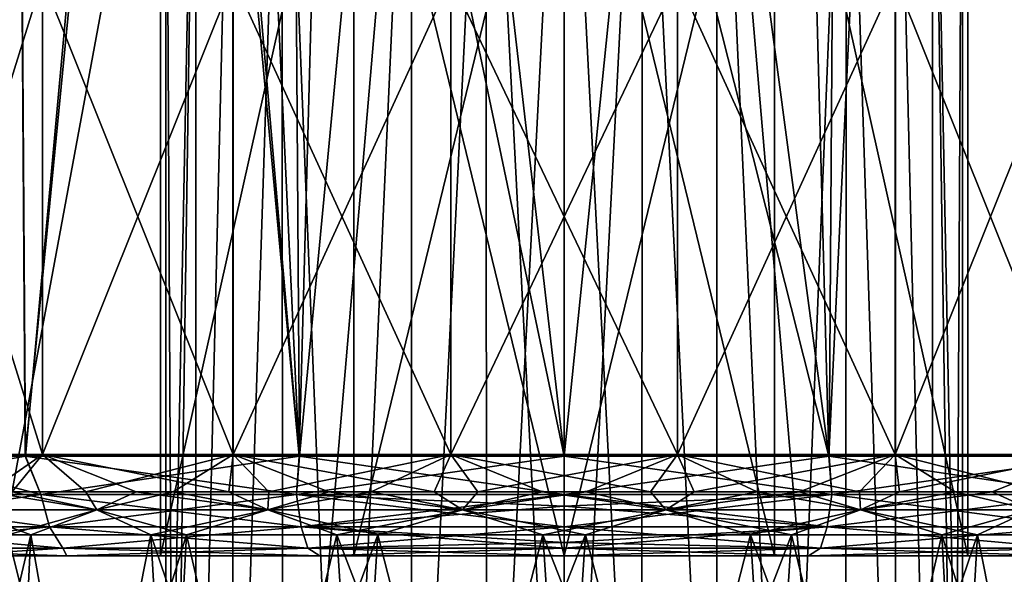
# Model space of a CAD drawing. Header units: metres. Extents: x -90 to 90, y -173 to 74.
# Tile 529 of 564: x 54.53 to 64.42, y 40.31 to 45.89. Entities that reach past the tile are written whole.
import ezdxf

# ---------------------------------------------------------------- set-up
doc = ezdxf.new("R2010")
doc.units = ezdxf.units.M
doc.layers.add('solid_509418_01', color=7, linetype='CONTINUOUS')

msp = doc.modelspace()

# ---------------------------------------------------------------- linework, layer by layer
at = {"layer": 'solid_509418_01'}
for points in [[(54.399517, 69.558502, 11.731777), (53.272034, 41.5, 11.1236), (54.587311, 41.5, 11.819594)], [(54.398487, 69.558495, -11.731284), (54.58865, 41.5, -11.820208), (53.273357, 41.5, -11.124401)], [(54.398487, 69.558495, -11.731284), (57.148026, 69.558479, -12.683306), (54.58865, 41.5, -11.820208)], [(56, 56, 12.369317), (54.399517, 69.558502, 11.731777), (54.587311, 41.5, 11.819594)], [(57.148026, 69.558479, -12.683306), (57.340668, 41.5, -12.725091), (54.58865, 41.5, -11.820208)], [(57.148026, 69.558479, -12.683306), (60, 69.558502, -13), (57.340668, 41.5, -12.725091)], [(60, 69.558502, -13), (60, 41.5, -13), (57.340668, 41.5, -12.725091)], [(62.851261, 69.558487, -12.683466), (60, 41.5, -13), (60, 69.558502, -13)], [(62.660248, 41.5, -12.7249), (60, 41.5, -13), (62.851261, 69.558487, -12.683466)], [(65.412689, 41.5, -11.819594), (62.660248, 41.5, -12.7249), (62.851261, 69.558487, -12.683466)], [(65.412689, 41.5, -11.819594), (62.851261, 69.558487, -12.683466), (65.600479, 69.558502, -11.731777)], [(65.411346, 41.5, 11.820208), (65.601517, 69.558495, 11.731284), (62.851974, 69.558479, 12.683306)], [(65.411346, 41.5, 11.820208), (62.851974, 69.558479, 12.683306), (64, 56, 12.369317)], [(56, 56, 12.369317), (54.587311, 41.5, 11.819594), (57.339752, 41.5, 12.7249)], [(56.197472, 54.75951, 12.431443), (56, 56, 12.369317), (57.339752, 41.5, 12.7249)], [(63.802856, 54.760506, 12.431343), (65.411346, 41.5, 11.820208), (64, 56, 12.369317)], [(56.76548, 53.646648, 12.591183), (56.197472, 54.75951, 12.431443), (57.339752, 41.5, 12.7249)], [(63.802856, 54.760506, 12.431343), (63.235638, 53.648182, 12.590896), (65.411346, 41.5, 11.820208)], [(57.644196, 52.767273, 12.784763), (56.76548, 53.646648, 12.591183), (57.339752, 41.5, 12.7249)], [(63.235638, 53.648182, 12.590896), (62.356701, 52.767944, 12.784598), (62.659332, 41.5, 12.725091)], [(63.235638, 53.648182, 12.590896), (62.659332, 41.5, 12.725091), (65.411346, 41.5, 11.820208)], [(57.644196, 52.767273, 12.784763), (57.339752, 41.5, 12.7249), (60, 41.5, 13)], [(58.762779, 52.1968, 12.940992), (57.644196, 52.767273, 12.784763), (60, 41.5, 13)], [(62.356701, 52.767944, 12.784598), (61.23732, 52.196815, 12.940983), (62.659332, 41.5, 12.725091)], [(58.762779, 52.1968, 12.940992), (60, 41.5, 13), (60, 52, 13)], [(61.23732, 52.196815, 12.940983), (60, 52, 13), (62.659332, 41.5, 12.725091)], [(62.659332, 41.5, 12.725091), (60, 52, 13), (60, 41.5, 13)], [(56, 50.099998), (56, 35), (56.076859, 35, -0.780361)], [(56.297359, 50.099998, -1.513427), (56, 50.099998), (56.076859, 35, -0.780361)], [(56.297295, 50.099998, 1.513263), (56, 35), (56, 50.099998)], [(56.297295, 50.099998, 1.513263), (56.076859, 35, 0.780361), (56, 35)], [(56.297359, 50.099998, -1.513427), (56.076859, 35, -0.780361), (56.304482, 35, -1.530734)], [(56.297295, 50.099998, 1.513263), (56.304482, 35, 1.530734), (56.076859, 35, 0.780361)], [(56.297295, 50.099998, 1.513263), (56.667763, 50.099998, 2.212735), (56.304482, 35, 1.530734)], [(56.66787, 50.099998, -2.212893), (56.297359, 50.099998, -1.513427), (56.304482, 35, -1.530734)], [(56.66787, 50.099998, -2.212893), (56.304482, 35, -1.530734), (56.674122, 35, -2.222281)], [(56.667763, 50.099998, 2.212735), (56.674122, 35, 2.222281), (56.304482, 35, 1.530734)], [(56.667763, 50.099998, 2.212735), (57.166855, 50.099998, 2.823702), (56.674122, 35, 2.222281)], [(57.166973, 50.099998, -2.823819), (56.66787, 50.099998, -2.212893), (56.674122, 35, -2.222281)], [(57.166973, 50.099998, -2.823819), (56.674122, 35, -2.222281), (57.171574, 35, -2.828427)], [(57.166855, 50.099998, 2.823702), (57.171574, 35, 2.828427), (56.674122, 35, 2.222281)], [(57.166855, 50.099998, 2.823702), (58.464554, 50.099998, 3.693563), (57.171574, 35, 2.828427)], [(58.464706, 50.100002, -3.693626), (57.166973, 50.099998, -2.823819), (57.777718, 35, -3.325878)], [(57.166973, 50.099998, -2.823819), (57.171574, 35, -2.828427), (57.777718, 35, -3.325878)], [(58.464554, 50.099998, 3.693563), (57.777718, 35, 3.325878), (57.171574, 35, 2.828427)], [(58.464706, 50.100002, -3.693626), (57.777718, 35, -3.325878), (58.469265, 35, -3.695518)], [(58.464554, 50.099998, 3.693563), (58.469265, 35, 3.695518), (57.777718, 35, 3.325878)], [(58.464554, 50.099998, 3.693563), (59.217442, 50.099998, 3.922703), (58.469265, 35, 3.695518)], [(59.217606, 50.099998, -3.922736), (58.464706, 50.100002, -3.693626), (58.469265, 35, -3.695518)], [(59.217606, 50.099998, -3.922736), (58.469265, 35, -3.695518), (59.219639, 35, -3.923141)], [(59.217442, 50.099998, 3.922703), (59.219639, 35, 3.923141), (58.469265, 35, 3.695518)], [(59.217442, 50.099998, 3.922703), (59.999916, 50.099998, 4), (59.219639, 35, 3.923141)], [(59.217606, 50.099998, -3.922736), (59.219639, 35, -3.923141), (60, 35, -4)], [(60.000084, 50.099998, -4), (59.217606, 50.099998, -3.922736), (60, 35, -4)], [(59.999916, 50.099998, 4), (60, 35, 4), (59.219639, 35, 3.923141)], [(59.999916, 50.099998, 4), (60.782394, 50.099998, 3.922736), (60, 35, 4)], [(60.000084, 50.099998, -4), (60, 35, -4), (60.780361, 35, -3.923141)], [(60.782394, 50.099998, 3.922736), (60.780361, 35, 3.923141), (60, 35, 4)], [(60.782558, 50.099998, -3.922703), (60.000084, 50.099998, -4), (60.780361, 35, -3.923141)], [(60.782558, 50.099998, -3.922703), (60.780361, 35, -3.923141), (61.530735, 35, -3.695518)], [(60.782394, 50.099998, 3.922736), (61.530735, 35, 3.695518), (60.780361, 35, 3.923141)], [(60.782394, 50.099998, 3.922736), (61.535294, 50.100002, 3.693626), (61.530735, 35, 3.695518)], [(61.535446, 50.099998, -3.693563), (60.782558, 50.099998, -3.922703), (61.530735, 35, -3.695518)], [(61.535294, 50.100002, 3.693626), (62.222282, 35, 3.325878), (61.530735, 35, 3.695518)], [(61.535446, 50.099998, -3.693563), (61.530735, 35, -3.695518), (62.222282, 35, -3.325878)], [(61.535294, 50.100002, 3.693626), (62.833027, 50.099998, 2.823819), (62.222282, 35, 3.325878)], [(61.535446, 50.099998, -3.693563), (62.222282, 35, -3.325878), (62.828426, 35, -2.828427)], [(62.833145, 50.099998, -2.823702), (61.535446, 50.099998, -3.693563), (62.828426, 35, -2.828427)], [(62.833027, 50.099998, 2.823819), (62.828426, 35, 2.828427), (62.222282, 35, 3.325878)], [(62.833145, 50.099998, -2.823702), (62.828426, 35, -2.828427), (63.325878, 35, -2.222281)], [(62.833027, 50.099998, 2.823819), (63.325878, 35, 2.222281), (62.828426, 35, 2.828427)], [(62.833027, 50.099998, 2.823819), (63.33213, 50.099998, 2.212893), (63.325878, 35, 2.222281)], [(63.332237, 50.099998, -2.212735), (62.833145, 50.099998, -2.823702), (63.325878, 35, -2.222281)], [(63.332237, 50.099998, -2.212735), (63.325878, 35, -2.222281), (63.695518, 35, -1.530734)], [(63.33213, 50.099998, 2.212893), (63.695518, 35, 1.530734), (63.325878, 35, 2.222281)], [(63.33213, 50.099998, 2.212893), (63.702641, 50.099998, 1.513427), (63.695518, 35, 1.530734)], [(63.702705, 50.099998, -1.513263), (63.332237, 50.099998, -2.212735), (63.695518, 35, -1.530734)], [(63.702705, 50.099998, -1.513263), (63.695518, 35, -1.530734), (63.923141, 35, -0.780361)], [(63.702641, 50.099998, 1.513427), (63.923141, 35, 0.780361), (63.695518, 35, 1.530734)], [(63.702641, 50.099998, 1.513427), (64, 50.099998), (63.923141, 35, 0.780361)], [(63.702705, 50.099998, -1.513263), (64, 35), (64, 50.099998)], [(63.702705, 50.099998, -1.513263), (63.923141, 35, -0.780361), (64, 35)], [(63.923141, 35, 0.780361), (64, 50.099998), (64, 35)], [(55.944145, 49.200001, 6.308727), (55.945656, 40.5, 6.309671), (54.331684, 40.5, 4.910964)], [(54.331799, 49.200001, 4.911363), (55.944145, 49.200001, 6.308727), (54.331684, 40.5, 4.910964)], [(55.944138, 49.200001, -6.308722), (54.331684, 40.5, -4.910964), (55.945656, 40.5, -6.309671)], [(55.944138, 49.200001, -6.308722), (54.331787, 49.200001, -4.911352), (54.331684, 40.5, -4.910964)], [(57.886124, 49.200001, -7.195938), (55.944138, 49.200001, -6.308722), (55.945656, 40.5, -6.309671)], [(55.944145, 49.200001, 6.308727), (57.886131, 49.200001, 7.19594), (55.945656, 40.5, 6.309671)], [(57.886131, 49.200001, 7.19594), (57.88689, 40.5, 7.195954), (55.945656, 40.5, 6.309671)], [(57.886124, 49.200001, -7.195938), (55.945656, 40.5, -6.309671), (57.88689, 40.5, -7.195954)], [(57.886124, 49.200001, -7.195938), (57.88689, 40.5, -7.195954), (60, 40.5, -7.5)], [(60, 49.200001, -7.5), (57.886124, 49.200001, -7.195938), (60, 40.5, -7.5)], [(57.886131, 49.200001, 7.19594), (60, 49.200001, 7.5), (57.88689, 40.5, 7.195954)], [(60, 49.200001, 7.5), (60, 40.5, 7.5), (57.88689, 40.5, 7.195954)], [(62.113876, 49.200001, 7.195938), (62.11311, 40.5, 7.195954), (60, 40.5, 7.5)], [(62.113876, 49.200001, 7.195938), (60, 40.5, 7.5), (60, 49.200001, 7.5)], [(60, 49.200001, -7.5), (60, 40.5, -7.5), (62.11311, 40.5, -7.195954)], [(62.113869, 49.200001, -7.19594), (60, 49.200001, -7.5), (62.11311, 40.5, -7.195954)], [(62.113869, 49.200001, -7.19594), (62.11311, 40.5, -7.195954), (64.054344, 40.5, -6.309671)], [(62.113876, 49.200001, 7.195938), (64.054344, 40.5, 6.309671), (62.11311, 40.5, 7.195954)], [(64.055855, 49.200001, -6.308727), (62.113869, 49.200001, -7.19594), (64.054344, 40.5, -6.309671)], [(62.113876, 49.200001, 7.195938), (64.055862, 49.200001, 6.308722), (64.054344, 40.5, 6.309671)], [(64.055855, 49.200001, -6.308727), (64.054344, 40.5, -6.309671), (65.66832, 40.5, -4.910964)], [(64.055862, 49.200001, 6.308722), (65.66832, 40.5, 4.910964), (64.054344, 40.5, 6.309671)], [(65.668205, 49.200001, -4.911363), (64.055855, 49.200001, -6.308727), (65.66832, 40.5, -4.910964)], [(64.055862, 49.200001, 6.308722), (65.668213, 49.200001, 4.911352), (65.66832, 40.5, 4.910964)], [(54.761116, 46.299999, -6.045997), (54.761116, 41.519615, -6.045997), (53.26997, 41.519615, -4.325127)], [(53.26997, 46.299999, -4.325127), (54.761116, 46.299999, -6.045997), (53.26997, 41.519615, -4.325127)], [(53.26997, 46.299999, 4.325127), (53.26997, 41.519615, 4.325127), (54.761116, 41.519615, 6.045997)], [(54.761116, 46.299999, 6.045997), (53.26997, 46.299999, 4.325127), (54.761116, 41.519615, 6.045997)], [(56.676682, 46.299999, -7.277056), (56.676682, 41.519615, -7.277056), (54.761116, 41.519615, -6.045997)], [(54.761116, 46.299999, -6.045997), (56.676682, 46.299999, -7.277056), (54.761116, 41.519615, -6.045997)], [(54.761116, 46.299999, 6.045997), (54.761116, 41.519615, 6.045997), (56.676682, 41.519615, 7.277056)], [(56.676682, 46.299999, 7.277056), (54.761116, 46.299999, 6.045997), (56.676682, 41.519615, 7.277056)], [(58.861481, 46.299999, -7.918571), (58.861481, 41.519615, -7.918571), (56.676682, 41.519615, -7.277056)], [(56.676682, 46.299999, -7.277056), (58.861481, 46.299999, -7.918571), (56.676682, 41.519615, -7.277056)], [(56.676682, 46.299999, 7.277056), (56.676682, 41.519615, 7.277056), (58.861481, 41.519615, 7.918571)], [(58.861481, 46.299999, 7.918571), (56.676682, 46.299999, 7.277056), (58.861481, 41.519615, 7.918571)], [(61.138519, 46.299999, -7.918571), (61.138519, 41.519615, -7.918571), (58.861481, 41.519615, -7.918571)], [(58.861481, 46.299999, -7.918571), (61.138519, 46.299999, -7.918571), (58.861481, 41.519615, -7.918571)], [(58.861481, 46.299999, 7.918571), (58.861481, 41.519615, 7.918571), (61.138519, 41.519615, 7.918571)], [(61.138519, 46.299999, 7.918571), (58.861481, 46.299999, 7.918571), (61.138519, 41.519615, 7.918571)], [(63.323318, 46.299999, -7.277056), (63.323318, 41.519615, -7.277056), (61.138519, 41.519615, -7.918571)], [(61.138519, 46.299999, -7.918571), (63.323318, 46.299999, -7.277056), (61.138519, 41.519615, -7.918571)], [(61.138519, 46.299999, 7.918571), (61.138519, 41.519615, 7.918571), (63.323318, 41.519615, 7.277056)], [(63.323318, 46.299999, 7.277056), (61.138519, 46.299999, 7.918571), (63.323318, 41.519615, 7.277056)], [(65.238884, 46.299999, -6.045997), (65.238884, 41.519615, -6.045997), (63.323318, 41.519615, -7.277056)], [(63.323318, 46.299999, -7.277056), (65.238884, 46.299999, -6.045997), (63.323318, 41.519615, -7.277056)], [(63.323318, 46.299999, 7.277056), (63.323318, 41.519615, 7.277056), (65.238884, 41.519615, 6.045997)], [(65.238884, 46.299999, 6.045997), (63.323318, 46.299999, 7.277056), (65.238884, 41.519615, 6.045997)], [(52.403534, 41.117317, 10.455638), (54.743385, 41.117317, 11.806551), (53.272034, 41.5, 11.1236)], [(52.403534, 41.117317, -10.455638), (53.273357, 41.5, -11.124401), (54.58865, 41.5, -11.820208)], [(54.743385, 41.117317, -11.806551), (52.403534, 41.117317, -10.455638), (54.58865, 41.5, -11.820208)], [(53.26997, 41.519615, -4.325127), (54.761116, 41.519615, -6.045997), (54.456348, 41.144337, -4.826013)], [(54.761116, 41.519615, 6.045997), (53.26997, 41.519615, 4.325127), (54.21648, 41.144337, 4.53579)], [(54.743385, 41.117317, 11.806551), (54.587311, 41.5, 11.819594), (53.272034, 41.5, 11.1236)], [(54.761116, 41.519615, 6.045997), (54.21648, 41.144337, 4.53579), (55.702034, 41.144337, 5.962382)], [(54.761116, 41.519615, -6.045997), (55.194122, 41.144337, -5.561119), (54.456348, 41.144337, -4.826013)], [(57.312973, 41.117317, 12.641461), (57.339752, 41.5, 12.7249), (54.587311, 41.5, 11.819594)], [(54.743385, 41.117317, 11.806551), (57.312973, 41.117317, 12.641461), (54.587311, 41.5, 11.819594)], [(54.743385, 41.117317, -11.806551), (54.58865, 41.5, -11.820208), (57.340668, 41.5, -12.725091)], [(57.312973, 41.117317, -12.641461), (54.743385, 41.117317, -11.806551), (57.340668, 41.5, -12.725091)], [(54.761116, 41.519615, -6.045997), (56.676682, 41.519615, -7.277056), (55.194122, 41.144337, -5.561119)], [(54.761116, 41.519615, 6.045997), (55.702034, 41.144337, 5.962382), (56.633331, 41.144337, 6.533607)], [(56.676682, 41.519615, 7.277056), (54.761116, 41.519615, 6.045997), (56.633331, 41.144337, 6.533607)], [(56.676682, 41.519615, -7.277056), (56.071579, 41.144337, -6.212087), (55.194122, 41.144337, -5.561119)], [(56.676682, 41.519615, -7.277056), (57.034061, 41.144337, -6.725007), (56.071579, 41.144337, -6.212087)], [(56.676682, 41.519615, 7.277056), (56.633331, 41.144337, 6.533607), (57.636665, 41.144337, 6.959681)], [(56.676682, 41.519615, -7.277056), (58.861481, 41.519615, -7.918571), (57.034061, 41.144337, -6.725007)], [(56.676682, 41.519615, 7.277056), (57.636665, 41.144337, 6.959681), (58.693012, 41.144337, 7.232862)], [(58.861481, 41.519615, 7.918571), (56.676682, 41.519615, 7.277056), (58.693012, 41.144337, 7.232862)], [(58.861481, 41.519615, -7.918571), (58.061783, 41.144337, -7.089839), (57.034061, 41.144337, -6.725007)], [(57.312973, 41.117317, 12.641461), (60, 41.117317, 12.92388), (57.339752, 41.5, 12.7249)], [(57.312973, 41.117317, -12.641461), (57.340668, 41.5, -12.725091), (60, 41.5, -13)], [(60, 41.117317, -12.92388), (57.312973, 41.117317, -12.641461), (60, 41.5, -13)], [(60, 41.117317, 12.92388), (60, 41.5, 13), (57.339752, 41.5, 12.7249)], [(58.861481, 41.519615, -7.918571), (59.132668, 41.144337, -7.298646), (58.061783, 41.144337, -7.089839)], [(58.861481, 41.519615, 7.918571), (58.693012, 41.144337, 7.232862), (59.777802, 41.144337, 7.346641)], [(58.861481, 41.519615, -7.918571), (61.138519, 41.519615, -7.918571), (59.132668, 41.144337, -7.298646)], [(58.861481, 41.519615, 7.918571), (59.777802, 41.144337, 7.346641), (60.867332, 41.144337, 7.298646)], [(61.138519, 41.519615, 7.918571), (58.861481, 41.519615, 7.918571), (60.867332, 41.144337, 7.298646)], [(61.138519, 41.519615, -7.918571), (60.222198, 41.144337, -7.346641), (59.132668, 41.144337, -7.298646)], [(62.687027, 41.117317, 12.641461), (62.659332, 41.5, 12.725091), (60, 41.5, 13)], [(62.687027, 41.117317, 12.641461), (60, 41.5, 13), (60, 41.117317, 12.92388)], [(60, 41.117317, -12.92388), (60, 41.5, -13), (62.660248, 41.5, -12.7249)], [(62.687027, 41.117317, -12.641461), (60, 41.117317, -12.92388), (62.660248, 41.5, -12.7249)], [(61.138519, 41.519615, -7.918571), (61.306988, 41.144337, -7.232862), (60.222198, 41.144337, -7.346641)], [(61.138519, 41.519615, 7.918571), (60.867332, 41.144337, 7.298646), (61.938217, 41.144337, 7.089839)], [(61.138519, 41.519615, -7.918571), (63.323318, 41.519615, -7.277056), (61.306988, 41.144337, -7.232862)], [(61.138519, 41.519615, 7.918571), (61.938217, 41.144337, 7.089839), (62.965939, 41.144337, 6.725007)], [(63.323318, 41.519615, 7.277056), (61.138519, 41.519615, 7.918571), (62.965939, 41.144337, 6.725007)], [(63.323318, 41.519615, -7.277056), (62.363335, 41.144337, -6.959681), (61.306988, 41.144337, -7.232862)], [(63.323318, 41.519615, -7.277056), (63.366669, 41.144337, -6.533607), (62.363335, 41.144337, -6.959681)], [(65.256615, 41.117317, 11.806551), (65.411346, 41.5, 11.820208), (62.659332, 41.5, 12.725091)], [(62.687027, 41.117317, 12.641461), (65.256615, 41.117317, 11.806551), (62.659332, 41.5, 12.725091)], [(62.687027, 41.117317, -12.641461), (62.660248, 41.5, -12.7249), (65.412689, 41.5, -11.819594)], [(65.256615, 41.117317, -11.806551), (62.687027, 41.117317, -12.641461), (65.412689, 41.5, -11.819594)], [(63.323318, 41.519615, 7.277056), (62.965939, 41.144337, 6.725007), (63.928421, 41.144337, 6.212087)], [(63.323318, 41.519615, -7.277056), (65.238884, 41.519615, -6.045997), (63.366669, 41.144337, -6.533607)], [(63.323318, 41.519615, 7.277056), (63.928421, 41.144337, 6.212087), (64.805878, 41.144337, 5.561119)], [(65.238884, 41.519615, 6.045997), (63.323318, 41.519615, 7.277056), (64.805878, 41.144337, 5.561119)], [(65.238884, 41.519615, -6.045997), (64.297966, 41.144337, -5.962382), (63.366669, 41.144337, -6.533607)], [(65.238884, 41.519615, -6.045997), (65.783524, 41.144337, -4.53579), (64.297966, 41.144337, -5.962382)], [(55.306622, 40.961327, -5.416448), (53.970745, 40.961327, -3.874766), (54.456348, 41.144337, -4.826013)], [(53.970745, 40.961327, 3.874766), (55.306622, 40.961327, 5.416448), (54.21648, 41.144337, 4.53579)], [(55.306622, 40.961327, 5.416448), (55.702034, 41.144337, 5.962382), (54.21648, 41.144337, 4.53579)], [(55.306622, 40.961327, -5.416448), (54.456348, 41.144337, -4.826013), (55.194122, 41.144337, -5.561119)], [(55.306622, 40.961327, -5.416448), (55.194122, 41.144337, -5.561119), (56.071579, 41.144337, -6.212087)], [(57.022724, 40.961327, -6.519321), (55.306622, 40.961327, -5.416448), (56.071579, 41.144337, -6.212087)], [(55.306622, 40.961327, 5.416448), (57.022724, 40.961327, 6.519321), (55.702034, 41.144337, 5.962382)], [(57.022724, 40.961327, 6.519321), (56.633331, 41.144337, 6.533607), (55.702034, 41.144337, 5.962382)], [(57.022724, 40.961327, -6.519321), (56.071579, 41.144337, -6.212087), (57.034061, 41.144337, -6.725007)], [(57.022724, 40.961327, 6.519321), (57.636665, 41.144337, 6.959681), (56.633331, 41.144337, 6.533607)], [(57.022724, 40.961327, -6.519321), (57.034061, 41.144337, -6.725007), (58.061783, 41.144337, -7.089839)], [(58.98003, 40.961327, -7.094038), (57.022724, 40.961327, -6.519321), (58.061783, 41.144337, -7.089839)], [(57.022724, 40.961327, 6.519321), (58.98003, 40.961327, 7.094038), (57.636665, 41.144337, 6.959681)], [(58.98003, 40.961327, 7.094038), (58.693012, 41.144337, 7.232862), (57.636665, 41.144337, 6.959681)], [(58.98003, 40.961327, -7.094038), (58.061783, 41.144337, -7.089839), (59.132668, 41.144337, -7.298646)], [(58.98003, 40.961327, 7.094038), (59.777802, 41.144337, 7.346641), (58.693012, 41.144337, 7.232862)], [(58.98003, 40.961327, -7.094038), (59.132668, 41.144337, -7.298646), (60.222198, 41.144337, -7.346641)], [(61.01997, 40.961327, -7.094038), (58.98003, 40.961327, -7.094038), (60.222198, 41.144337, -7.346641)], [(58.98003, 40.961327, 7.094038), (61.01997, 40.961327, 7.094038), (59.777802, 41.144337, 7.346641)], [(61.01997, 40.961327, 7.094038), (60.867332, 41.144337, 7.298646), (59.777802, 41.144337, 7.346641)], [(61.01997, 40.961327, -7.094038), (60.222198, 41.144337, -7.346641), (61.306988, 41.144337, -7.232862)], [(61.01997, 40.961327, 7.094038), (61.938217, 41.144337, 7.089839), (60.867332, 41.144337, 7.298646)], [(61.01997, 40.961327, -7.094038), (61.306988, 41.144337, -7.232862), (62.363335, 41.144337, -6.959681)], [(62.977276, 40.961327, -6.519321), (61.01997, 40.961327, -7.094038), (62.363335, 41.144337, -6.959681)], [(61.01997, 40.961327, 7.094038), (62.977276, 40.961327, 6.519321), (61.938217, 41.144337, 7.089839)], [(62.977276, 40.961327, 6.519321), (62.965939, 41.144337, 6.725007), (61.938217, 41.144337, 7.089839)], [(62.977276, 40.961327, -6.519321), (62.363335, 41.144337, -6.959681), (63.366669, 41.144337, -6.533607)], [(62.977276, 40.961327, 6.519321), (63.928421, 41.144337, 6.212087), (62.965939, 41.144337, 6.725007)], [(62.977276, 40.961327, -6.519321), (63.366669, 41.144337, -6.533607), (64.297966, 41.144337, -5.962382)], [(64.693382, 40.961327, -5.416448), (62.977276, 40.961327, -6.519321), (64.297966, 41.144337, -5.962382)], [(62.977276, 40.961327, 6.519321), (64.693382, 40.961327, 5.416448), (63.928421, 41.144337, 6.212087)], [(64.693382, 40.961327, 5.416448), (64.805878, 41.144337, 5.561119), (63.928421, 41.144337, 6.212087)], [(64.693382, 40.961327, -5.416448), (64.297966, 41.144337, -5.962382), (65.783524, 41.144337, -4.53579)], [(54.831669, 40.792614, 11.608265), (54.743385, 41.117317, 11.806551), (52.403534, 41.117317, 10.455638)], [(52.531113, 40.792614, 10.28004), (54.831669, 40.792614, 11.608265), (52.403534, 41.117317, 10.455638)], [(52.531113, 40.792614, -10.28004), (52.403534, 41.117317, -10.455638), (54.743385, 41.117317, -11.806551)], [(54.831669, 40.792614, -11.608265), (52.531113, 40.792614, -10.28004), (54.743385, 41.117317, -11.806551)], [(57.358101, 40.792614, 12.429153), (57.312973, 41.117317, 12.641461), (54.743385, 41.117317, 11.806551)], [(54.831669, 40.792614, 11.608265), (57.358101, 40.792614, 12.429153), (54.743385, 41.117317, 11.806551)], [(54.831669, 40.792614, -11.608265), (54.743385, 41.117317, -11.806551), (57.312973, 41.117317, -12.641461)], [(57.358101, 40.792614, -12.429153), (54.831669, 40.792614, -11.608265), (57.312973, 41.117317, -12.641461)], [(60, 41, 12.866025), (60, 41.117317, 12.92388), (57.312973, 41.117317, 12.641461)], [(60, 40.792614, 12.706828), (60, 41, 12.866025), (57.312973, 41.117317, 12.641461)], [(57.358101, 40.792614, 12.429153), (60, 40.792614, 12.706828), (57.312973, 41.117317, 12.641461)], [(57.358101, 40.792614, -12.429153), (57.312973, 41.117317, -12.641461), (60, 41.117317, -12.92388)], [(60, 41, -12.866025), (57.358101, 40.792614, -12.429153), (60, 41.117317, -12.92388)], [(62.641899, 40.792614, 12.429153), (60, 41.117317, 12.92388), (60, 41, 12.866025)], [(62.641899, 40.792614, 12.429153), (62.687027, 41.117317, 12.641461), (60, 41.117317, 12.92388)], [(62.687027, 41.117317, -12.641461), (60, 41, -12.866025), (60, 41.117317, -12.92388)], [(62.687027, 41.117317, -12.641461), (60, 40.792614, -12.706828), (60, 41, -12.866025)], [(62.641899, 40.792614, -12.429153), (60, 40.792614, -12.706828), (62.687027, 41.117317, -12.641461)], [(62.641899, 40.792614, -12.429153), (62.687027, 41.117317, -12.641461), (65.256615, 41.117317, -11.806551)], [(65.168335, 40.792614, -11.608265), (62.641899, 40.792614, -12.429153), (65.256615, 41.117317, -11.806551)], [(62.641899, 40.792614, 12.429153), (65.168335, 40.792614, 11.608265), (62.687027, 41.117317, 12.641461)], [(65.168335, 40.792614, 11.608265), (65.256615, 41.117317, 11.806551), (62.687027, 41.117317, 12.641461)], [(53.970745, 40.961327, -3.874766), (54.644905, 40.711327, -4.661863), (53.67522, 40.711327, -3.226017)], [(55.306622, 40.961327, -5.416448), (54.644905, 40.711327, -4.661863), (53.970745, 40.961327, -3.874766)], [(53.970745, 40.961327, 3.874766), (54.413197, 40.711327, 4.381511), (55.306622, 40.961327, 5.416448)], [(55.306622, 40.961327, 5.416448), (54.413197, 40.711327, 4.381511), (55.848225, 40.711327, 5.75958)], [(55.306622, 40.961327, -5.416448), (56.2052, 40.711327, -6.000791), (54.644905, 40.711327, -4.661863)], [(57.022724, 40.961327, -6.519321), (56.2052, 40.711327, -6.000791), (55.306622, 40.961327, -5.416448)], [(55.306622, 40.961327, 5.416448), (55.848225, 40.711327, 5.75958), (57.022724, 40.961327, 6.519321)], [(57.022724, 40.961327, 6.519321), (55.848225, 40.711327, 5.75958), (57.717052, 40.711327, 6.722957)], [(57.022724, 40.961327, -6.519321), (58.127708, 40.711327, -6.848688), (56.2052, 40.711327, -6.000791)], [(58.98003, 40.961327, -7.094038), (58.127708, 40.711327, -6.848688), (57.022724, 40.961327, -6.519321)], [(57.022724, 40.961327, 6.519321), (57.717052, 40.711327, 6.722957), (58.98003, 40.961327, 7.094038)], [(60, 41, -12.866025), (60, 40.792614, -12.706828), (57.358101, 40.792614, -12.429153)], [(58.98003, 40.961327, 7.094038), (57.717052, 40.711327, 6.722957), (59.785358, 40.711327, 7.096755)], [(58.98003, 40.961327, -7.094038), (60.214642, 40.711327, -7.096755), (58.127708, 40.711327, -6.848688)], [(61.01997, 40.961327, -7.094038), (60.214642, 40.711327, -7.096755), (58.98003, 40.961327, -7.094038)], [(58.98003, 40.961327, 7.094038), (59.785358, 40.711327, 7.096755), (61.01997, 40.961327, 7.094038)], [(61.01997, 40.961327, 7.094038), (59.785358, 40.711327, 7.096755), (61.872292, 40.711327, 6.848688)], [(62.641899, 40.792614, 12.429153), (60, 41, 12.866025), (60, 40.792614, 12.706828)], [(61.01997, 40.961327, -7.094038), (62.282948, 40.711327, -6.722957), (60.214642, 40.711327, -7.096755)], [(62.977276, 40.961327, -6.519321), (62.282948, 40.711327, -6.722957), (61.01997, 40.961327, -7.094038)], [(61.01997, 40.961327, 7.094038), (61.872292, 40.711327, 6.848688), (62.977276, 40.961327, 6.519321)], [(62.977276, 40.961327, 6.519321), (61.872292, 40.711327, 6.848688), (63.7948, 40.711327, 6.000791)], [(62.977276, 40.961327, -6.519321), (64.151779, 40.711327, -5.75958), (62.282948, 40.711327, -6.722957)], [(64.693382, 40.961327, -5.416448), (64.151779, 40.711327, -5.75958), (62.977276, 40.961327, -6.519321)], [(62.977276, 40.961327, 6.519321), (63.7948, 40.711327, 6.000791), (64.693382, 40.961327, 5.416448)], [(64.693382, 40.961327, 5.416448), (63.7948, 40.711327, 6.000791), (65.355095, 40.711327, 4.661863)], [(64.693382, 40.961327, -5.416448), (65.5868, 40.711327, -4.381511), (64.151779, 40.711327, -5.75958)], [(54.963806, 40.575821, 11.31148), (54.831669, 40.792614, 11.608265), (52.531113, 40.792614, 10.28004)], [(52.722069, 40.575821, 10.017213), (54.963806, 40.575821, 11.31148), (52.531113, 40.792614, 10.28004)], [(52.722069, 40.575821, -10.017213), (52.531113, 40.792614, -10.28004), (54.831669, 40.792614, -11.608265)], [(54.963806, 40.575821, -11.31148), (52.722069, 40.575821, -10.017213), (54.831669, 40.792614, -11.608265)], [(57.425648, 40.575821, 12.111381), (57.358101, 40.792614, 12.429153), (54.831669, 40.792614, 11.608265)], [(54.963806, 40.575821, 11.31148), (57.425648, 40.575821, 12.111381), (54.831669, 40.792614, 11.608265)], [(54.963806, 40.575821, -11.31148), (54.831669, 40.792614, -11.608265), (57.358101, 40.792614, -12.429153)], [(57.425648, 40.575821, -12.111381), (54.963806, 40.575821, -11.31148), (57.358101, 40.792614, -12.429153)], [(60, 40.633976, 12.5), (60, 40.792614, 12.706828), (57.358101, 40.792614, 12.429153)], [(60, 40.575821, 12.381956), (60, 40.633976, 12.5), (57.358101, 40.792614, 12.429153)], [(57.425648, 40.575821, 12.111381), (60, 40.575821, 12.381956), (57.358101, 40.792614, 12.429153)], [(57.425648, 40.575821, -12.111381), (57.358101, 40.792614, -12.429153), (60, 40.792614, -12.706828)], [(60, 40.633976, -12.5), (57.425648, 40.575821, -12.111381), (60, 40.792614, -12.706828)], [(62.574352, 40.575821, 12.111381), (60, 40.792614, 12.706828), (60, 40.633976, 12.5)], [(62.574352, 40.575821, 12.111381), (62.641899, 40.792614, 12.429153), (60, 40.792614, 12.706828)], [(62.641899, 40.792614, -12.429153), (60, 40.633976, -12.5), (60, 40.792614, -12.706828)], [(62.641899, 40.792614, -12.429153), (60, 40.575821, -12.381956), (60, 40.633976, -12.5)], [(62.574352, 40.575821, -12.111381), (60, 40.575821, -12.381956), (62.641899, 40.792614, -12.429153)], [(62.574352, 40.575821, -12.111381), (62.641899, 40.792614, -12.429153), (65.168335, 40.792614, -11.608265)], [(65.036194, 40.575821, -11.31148), (62.574352, 40.575821, -12.111381), (65.168335, 40.792614, -11.608265)], [(62.574352, 40.575821, 12.111381), (65.036194, 40.575821, 11.31148), (62.641899, 40.792614, 12.429153)], [(65.036194, 40.575821, 11.31148), (65.168335, 40.792614, 11.608265), (62.641899, 40.792614, 12.429153)], [(53.67522, 40.711327, -3.226017), (54.644905, 40.711327, -4.661863), (53.885056, 37.5, -3.60797)], [(54.644905, 40.711327, -4.661863), (54.490166, 37.5, -4.477914), (53.885056, 37.5, -3.60797)], [(54.413197, 40.711327, 4.381511), (54.489056, 37.5, 4.476549), (55.209133, 37.5, 5.239999)], [(55.848225, 40.711327, 5.75958), (54.413197, 40.711327, 4.381511), (55.209133, 37.5, 5.239999)], [(54.644905, 40.711327, -4.661863), (55.210407, 37.5, -5.241164), (54.490166, 37.5, -4.477914)], [(54.644905, 40.711327, -4.661863), (56.2052, 40.711327, -6.000791), (55.210407, 37.5, -5.241164)], [(55.848225, 40.711327, 5.75958), (55.209133, 37.5, 5.239999), (56.032173, 37.5, 5.887814)], [(56.2052, 40.711327, -6.000791), (56.033611, 37.5, -5.888782), (55.210407, 37.5, -5.241164)], [(55.848225, 40.711327, 5.75958), (56.032173, 37.5, 5.887814), (56.944965, 37.5, 6.409116)], [(57.717052, 40.711327, 6.722957), (55.848225, 40.711327, 5.75958), (56.944965, 37.5, 6.409116)], [(56.2052, 40.711327, -6.000791), (56.946541, 37.5, -6.409867), (56.033611, 37.5, -5.888782)], [(56.2052, 40.711327, -6.000791), (58.127708, 40.711327, -6.848688), (56.946541, 37.5, -6.409867)], [(57.717052, 40.711327, 6.722957), (56.944965, 37.5, 6.409116), (57.92593, 37.5, 6.790304)], [(58.127708, 40.711327, -6.848688), (57.927601, 37.5, -6.790814), (56.946541, 37.5, -6.409867)], [(57.717052, 40.711327, 6.722957), (57.92593, 37.5, 6.790304), (58.95142, 37.5, 7.022142)], [(59.785358, 40.711327, 7.096755), (57.717052, 40.711327, 6.722957), (58.95142, 37.5, 7.022142)], [(58.127708, 40.711327, -6.848688), (58.95314, 37.5, -7.022399), (57.927601, 37.5, -6.790814)], [(58.127708, 40.711327, -6.848688), (60.214642, 40.711327, -7.096755), (58.95314, 37.5, -7.022399)], [(59.785358, 40.711327, 7.096755), (58.95142, 37.5, 7.022142), (59.99913, 37.5, 7.1)], [(60.214642, 40.711327, -7.096755), (60.00087, 37.5, -7.1), (58.95314, 37.5, -7.022399)], [(59.785358, 40.711327, 7.096755), (59.99913, 37.5, 7.1), (61.04686, 37.5, 7.022399)], [(61.872292, 40.711327, 6.848688), (59.785358, 40.711327, 7.096755), (61.04686, 37.5, 7.022399)], [(60.214642, 40.711327, -7.096755), (61.04858, 37.5, -7.022142), (60.00087, 37.5, -7.1)], [(60.214642, 40.711327, -7.096755), (62.282948, 40.711327, -6.722957), (61.04858, 37.5, -7.022142)], [(61.872292, 40.711327, 6.848688), (61.04686, 37.5, 7.022399), (62.072399, 37.5, 6.790814)], [(62.282948, 40.711327, -6.722957), (62.07407, 37.5, -6.790304), (61.04858, 37.5, -7.022142)], [(61.872292, 40.711327, 6.848688), (62.072399, 37.5, 6.790814), (63.053459, 37.5, 6.409867)], [(63.7948, 40.711327, 6.000791), (61.872292, 40.711327, 6.848688), (63.053459, 37.5, 6.409867)], [(62.282948, 40.711327, -6.722957), (63.055035, 37.5, -6.409116), (62.07407, 37.5, -6.790304)], [(62.282948, 40.711327, -6.722957), (64.151779, 40.711327, -5.75958), (63.055035, 37.5, -6.409116)], [(63.7948, 40.711327, 6.000791), (63.053459, 37.5, 6.409867), (63.966389, 37.5, 5.888782)], [(64.151779, 40.711327, -5.75958), (63.967827, 37.5, -5.887814), (63.055035, 37.5, -6.409116)], [(63.7948, 40.711327, 6.000791), (63.966389, 37.5, 5.888782), (64.789589, 37.5, 5.241164)], [(65.355095, 40.711327, 4.661863), (63.7948, 40.711327, 6.000791), (64.789589, 37.5, 5.241164)], [(64.151779, 40.711327, -5.75958), (64.790871, 37.5, -5.239999), (63.967827, 37.5, -5.887814)], [(64.151779, 40.711327, -5.75958), (65.5868, 40.711327, -4.381511), (64.790871, 37.5, -5.239999)], [(54.963806, 40.575821, -11.31148), (53.7911, 40.5, -10.268054), (52.722069, 40.575821, -10.017213)], [(52.722069, 40.575821, 10.017213), (53.789906, 40.5, 10.267333), (55.003262, 40.5, 10.910258)], [(52.722069, 40.575821, 10.017213), (55.003262, 40.5, 10.910258), (54.963806, 40.575821, 11.31148)], [(54.963806, 40.575821, -11.31148), (55.004467, 40.5, -10.910812), (53.7911, 40.5, -10.268054)], [(57.425648, 40.575821, -12.111381), (55.004467, 40.5, -10.910812), (54.963806, 40.575821, -11.31148)], [(54.963806, 40.575821, 11.31148), (55.003262, 40.5, 10.910258), (57.544842, 40.5, 11.745165)], [(54.963806, 40.575821, 11.31148), (57.544842, 40.5, 11.745165), (57.425648, 40.575821, 12.111381)], [(57.425648, 40.575821, -12.111381), (57.545662, 40.5, -11.745337), (55.004467, 40.5, -10.910812)], [(60, 40.633976, -12.5), (60, 40.575821, -12.381956), (57.425648, 40.575821, -12.111381)], [(60, 40.575821, -12.381956), (57.545662, 40.5, -11.745337), (57.425648, 40.575821, -12.111381)], [(57.425648, 40.575821, 12.111381), (57.544842, 40.5, 11.745165), (60, 40.5, 12)], [(57.425648, 40.575821, 12.111381), (60, 40.5, 12), (60, 40.575821, 12.381956)], [(60, 40.575821, -12.381956), (60, 40.5, -12), (57.545662, 40.5, -11.745337)], [(62.574352, 40.575821, 12.111381), (60, 40.633976, 12.5), (60, 40.575821, 12.381956)], [(62.574352, 40.575821, -12.111381), (62.455158, 40.5, -11.745165), (60, 40.5, -12)], [(62.574352, 40.575821, -12.111381), (60, 40.5, -12), (60, 40.575821, -12.381956)], [(60, 40.575821, 12.381956), (60, 40.5, 12), (62.454338, 40.5, 11.745337)], [(62.574352, 40.575821, 12.111381), (60, 40.575821, 12.381956), (62.454338, 40.5, 11.745337)], [(62.574352, 40.575821, 12.111381), (62.454338, 40.5, 11.745337), (64.995529, 40.5, 10.910812)], [(65.036194, 40.575821, -11.31148), (64.996742, 40.5, -10.910258), (62.455158, 40.5, -11.745165)], [(65.036194, 40.575821, -11.31148), (62.455158, 40.5, -11.745165), (62.574352, 40.575821, -12.111381)], [(62.574352, 40.575821, 12.111381), (64.995529, 40.5, 10.910812), (65.036194, 40.575821, 11.31148)], [(55.003262, 40.5, 10.910258), (53.789906, 40.5, 10.267333), (54.331684, 40.5, 4.910964)], [(53.7911, 40.5, -10.268054), (55.004467, 40.5, -10.910812), (54.331684, 40.5, -4.910964)], [(55.003262, 40.5, 10.910258), (54.331684, 40.5, 4.910964), (55.945656, 40.5, 6.309671)], [(55.004467, 40.5, -10.910812), (55.945656, 40.5, -6.309671), (54.331684, 40.5, -4.910964)], [(57.544842, 40.5, 11.745165), (55.003262, 40.5, 10.910258), (55.945656, 40.5, 6.309671)], [(55.004467, 40.5, -10.910812), (57.545662, 40.5, -11.745337), (55.945656, 40.5, -6.309671)], [(57.544842, 40.5, 11.745165), (55.945656, 40.5, 6.309671), (57.88689, 40.5, 7.195954)], [(57.545662, 40.5, -11.745337), (57.88689, 40.5, -7.195954), (55.945656, 40.5, -6.309671)], [(57.544842, 40.5, 11.745165), (57.88689, 40.5, 7.195954), (60, 40.5, 7.5)], [(60, 40.5, 12), (57.544842, 40.5, 11.745165), (60, 40.5, 7.5)], [(57.545662, 40.5, -11.745337), (60, 40.5, -12), (57.88689, 40.5, -7.195954)], [(60, 40.5, -12), (60, 40.5, -7.5), (57.88689, 40.5, -7.195954)], [(60, 40.5, 12), (60, 40.5, 7.5), (62.11311, 40.5, 7.195954)], [(62.455158, 40.5, -11.745165), (62.11311, 40.5, -7.195954), (60, 40.5, -7.5)], [(62.455158, 40.5, -11.745165), (60, 40.5, -7.5), (60, 40.5, -12)], [(62.454338, 40.5, 11.745337), (60, 40.5, 12), (62.11311, 40.5, 7.195954)], [(62.455158, 40.5, -11.745165), (64.054344, 40.5, -6.309671), (62.11311, 40.5, -7.195954)], [(62.454338, 40.5, 11.745337), (62.11311, 40.5, 7.195954), (64.054344, 40.5, 6.309671)], [(64.995529, 40.5, 10.910812), (62.454338, 40.5, 11.745337), (64.054344, 40.5, 6.309671)], [(62.455158, 40.5, -11.745165), (64.996742, 40.5, -10.910258), (64.054344, 40.5, -6.309671)], [(64.996742, 40.5, -10.910258), (65.66832, 40.5, -4.910964), (64.054344, 40.5, -6.309671)], [(64.995529, 40.5, 10.910812), (64.054344, 40.5, 6.309671), (65.66832, 40.5, 4.910964)]]:
    msp.add_3dface(points, dxfattribs=at)

doc.saveas('drawing.dxf')
